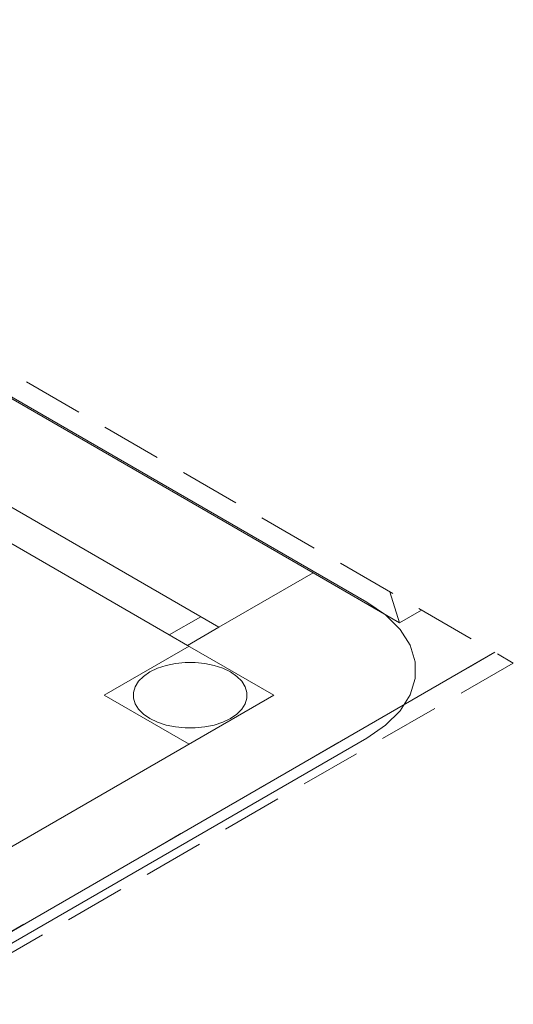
# Model space of a CAD drawing. Header units: millimetres. Extents: x 567 to 934, y -1 to 364.
# Tile 909 of 1056: x 830.15 to 831.78, y 64.62 to 67.88. Entities that reach past the tile are written whole.
import ezdxf

# ---------------------------------------------------------------- set-up
doc = ezdxf.new("R2010")
doc.units = ezdxf.units.MM
doc.header["$MEASUREMENT"] = 0
doc.linetypes.add('JIS_02_2.0', pattern=[0.3, 0.2, -0.1])
doc.linetypes.add('Tracejado 2_5m', pattern=[0.004, 0.0025, -0.0015])
for name, color, linetype, lineweight in [('A-ANNO-SYMB', 7, 'Continuous', 9), ('A-DETL-THIN', 7, 'Continuous', 18), ('A-GLAZ', 7, 'Continuous', 13), ('A-GLAZ-SILL', 7, 'Continuous', 13), ('A-WALL', 7, 'Continuous', 25), ('ARQ-ALV-REB', 7, 'Continuous', 18), ('Caixas e Ralos - TIGRE', 7, 'Continuous', 13), ('DI-Área do detalhe', 10, 'JIS_02_2.0', 0), ('Peças hidrossanitárias', 7, 'Continuous', 13), ('S-STRS-MBND', 7, 'Tracejado 2_5m', 13)]:
    doc.layers.add(name, color=color, linetype=linetype, lineweight=lineweight)

msp = doc.modelspace()

# ---------------------------------------------------------------- linework, layer by layer
at = {"layer": 'A-ANNO-SYMB', "color": 8, "linetype": 'Continuous', "lineweight": 5}
for p, q in [((831.2976, 65.954), (827.6939, 68.0346)), ((828.2326, 63.7344), (831.2976, 65.504))]:
    msp.add_line(p, q, dxfattribs=at)
msp.add_lwpolyline([(831.2976, 65.504), (831.3593, 65.5465), (831.4074, 65.5945), (831.4402, 65.6466), (831.4569, 65.7012), (831.4569, 65.7567), (831.4402, 65.8113), (831.4074, 65.8635), (831.3593, 65.9115), (831.2976, 65.954)], dxfattribs=at)
at = {"layer": 'A-DETL-THIN', "color": 8, "lineweight": 5}
msp.add_line((831.4053, 65.8857), (831.3729, 65.9885), dxfattribs=at)
at = {"layer": 'A-GLAZ', "color": 8, "lineweight": 5}
for p, q in [((831.1195, 66.0507), (829.6126, 66.9207)), ((829.3009, 66.7407), (830.8077, 65.8707)), ((830.8077, 65.8707), (831.1195, 66.0507)), ((830.6432, 65.8457), (830.7471, 65.9057)), ((830.8077, 65.8707), (830.7038, 65.8107)), ((830.7038, 65.8107), (830.6432, 65.8457))]:
    msp.add_line(p, q, dxfattribs=at)
at = {"layer": 'A-GLAZ-SILL', "color": 8, "lineweight": 5}
msp.add_line((830.6432, 65.8457), (829.2576, 66.6457), dxfattribs=at)
at = {"layer": 'A-WALL', "color": 8, "lineweight": 5}
for p, q in [((831.4053, 65.8857), (831.1195, 66.0507)), ((831.4781, 65.9278), (831.4053, 65.8857)), ((830.7038, 65.8107), (830.9896, 65.6457)), ((827.8204, 63.536), (831.7206, 65.7878)), ((830.9896, 65.6457), (827.8719, 63.8457))]:
    msp.add_line(p, q, dxfattribs=at)
at = {"layer": 'ARQ-ALV-REB', "color": 8, "lineweight": 5}
for p, q in [((830.4276, 65.6457), (830.7086, 65.808)), ((830.7086, 65.4835), (830.4276, 65.6457))]:
    msp.add_line(p, q, dxfattribs=at)
at = {"layer": 'Caixas e Ralos - TIGRE', "color": 8, "lineweight": 5}
for p, q in [((830.7086, 65.808), (830.4276, 65.6457)), ((830.4276, 65.6457), (830.7086, 65.4835))]:
    msp.add_line(p, q, dxfattribs=at)
for points in [[(830.8458, 65.7227), (830.8207, 65.7349), (830.7922, 65.7444), (830.7613, 65.7509), (830.7289, 65.7542), (830.696, 65.7542), (830.6637, 65.7509), (830.6328, 65.7444), (830.6043, 65.7349), (830.5791, 65.7227), (830.558, 65.7082), (830.5415, 65.6918), (830.5303, 65.6739), (830.5246, 65.6552), (830.5246, 65.6363), (830.5303, 65.6176), (830.5415, 65.5997), (830.558, 65.5833), (830.5791, 65.5687)], [(830.5791, 65.5687), (830.6043, 65.5565), (830.6328, 65.5471), (830.6637, 65.5406), (830.696, 65.5373), (830.7289, 65.5373), (830.7613, 65.5406), (830.7922, 65.5471), (830.8207, 65.5565), (830.8458, 65.5687), (830.867, 65.5833), (830.8834, 65.5997), (830.8947, 65.6176), (830.9004, 65.6363), (830.9004, 65.6552), (830.8947, 65.6739), (830.8834, 65.6918), (830.867, 65.7082), (830.8458, 65.7227)]]:
    msp.add_lwpolyline(points, dxfattribs=at)
at = {"layer": 'DI-Área do detalhe'}
msp.add_lwpolyline([(827.8818, 63.5005), (823.4123, 66.081), (827.3126, 68.3328), (831.7821, 65.7523), (827.8818, 63.5005)], dxfattribs=at)
at = {"layer": 'Peças hidrossanitárias', "color": 8, "lineweight": 5}
for p, q in [((830.4276, 65.6457), (830.7086, 65.808)), ((830.7086, 65.4835), (830.4276, 65.6457))]:
    msp.add_line(p, q, dxfattribs=at)
at = {"layer": 'S-STRS-MBND', "color": 8, "lineweight": 5}
msp.add_line((831.7206, 65.7878), (827.8204, 63.536), dxfattribs=at)

doc.saveas('drawing.dxf')
